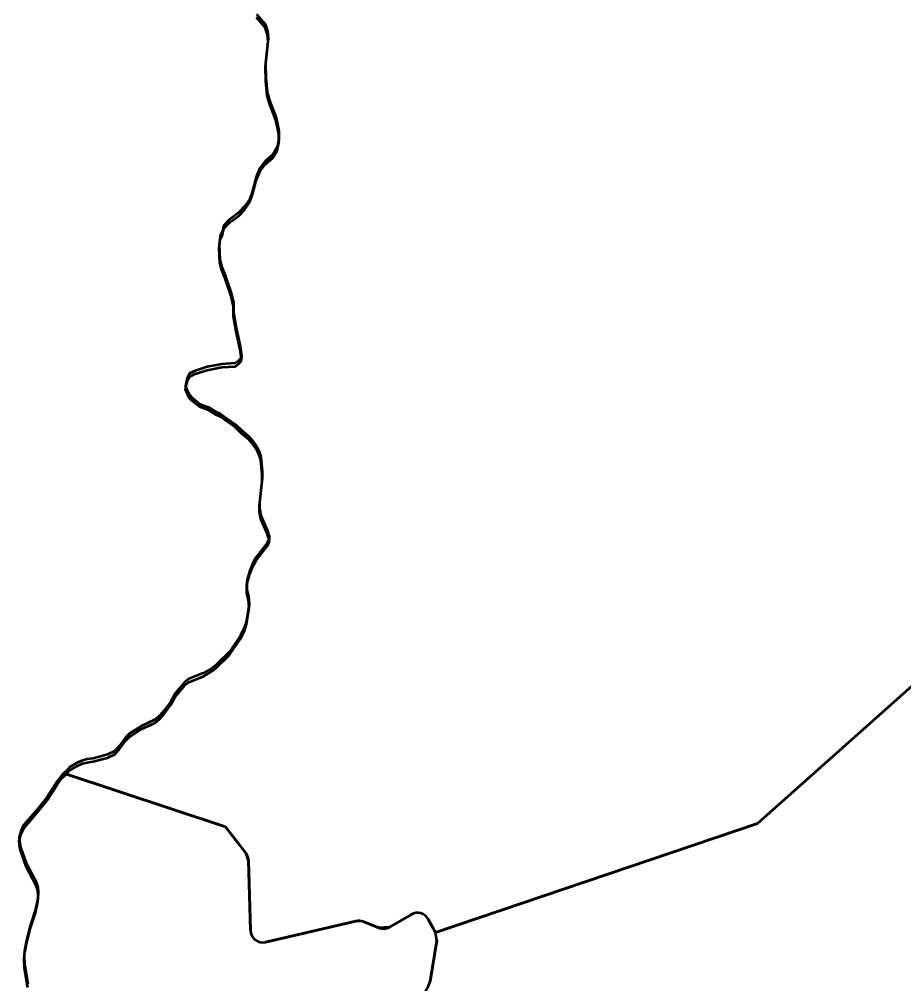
# Model space of a CAD drawing. Extents: x 553962 to 842807, y 8883888 to 9032388.
# Drawn here: x 815437 to 816166, y 9016689 to 9017484 of the extents above; entities that cross this region are included whole.
import ezdxf

# ---------------------------------------------------------------- set-up
doc = ezdxf.new("R2010")
doc.units = 0
doc.header["$LTSCALE"] = 20
for name, color, linetype, lineweight in [('24', 7, 'Continuous', 25), ('28', 7, 'Continuous', 53), ('29', 7, 'Continuous', 53)]:
    doc.layers.add(name, color=color, linetype=linetype, lineweight=lineweight)

msp = doc.modelspace()

# ---------------------------------------------------------------- linework, layer by layer
at = {"layer": '24', "lineweight": 53}
for points in [[(815632.67, 9017488.03), (815639.71, 9017479.76), (815641.71, 9017473.97), (815642.35, 9017468.01), (815640.1, 9017447.65), (815640.31, 9017435.72), (815641.3, 9017423.78), (815643.36, 9017416.98), (815648.47, 9017403.43), (815650.04, 9017397.45), (815651.04, 9017391.48), (815651.07, 9017384.7), (815649.74, 9017378.35), (815646.01, 9017372.34), (815639.73, 9017366.8), (815635.49, 9017361.11), (815632.46, 9017353.74), (815628.97, 9017341.39), (815626.82, 9017335.47), (815622.61, 9017329.46), (815618.26, 9017324.87), (815609.97, 9017318.35), (815606.04, 9017314.28), (815605.35, 9017313.01), (815604.5, 9017309.27), (815602.76, 9017305.14), (815601.83, 9017298)], [(815601.83, 9017298), (815602.39, 9017285.67), (815604, 9017279.7), (815606.86, 9017272.81), (815611.69, 9017258.23), (815613.71, 9017250.12)], [(815613.73, 9017250.12), (815613.72, 9017250.1), (815613.82, 9017241.93), (815615.94, 9017229.38), (815619.29, 9017214.27), (815620.37, 9017206.35), (815620.02, 9017204.8), (815617.62, 9017202.23), (815615.11, 9017200.47), (815604.08, 9017199.78), (815591.98, 9017197.45), (815582.15, 9017194.26), (815577.83, 9017192.25), (815575.7, 9017188.8), (815574.58, 9017184.71), (815574.26, 9017181.47), (815574.87, 9017179.38), (815577.04, 9017175.25), (815579.48, 9017172.19), (815585.77, 9017167.13), (815593.69, 9017164.07), (815598.92, 9017160.78), (815602.86, 9017158.89), (815615.43, 9017150.02), (815619.95, 9017145.56), (815626.13, 9017140.5), (815629.46, 9017136.71)], [(815629.46, 9017136.71), (815632.95, 9017131.64), (815634.99, 9017126.89), (815636.07, 9017123.15), (815637.3, 9017111.39), (815637.2, 9017105.68), (815635.03, 9017085.74), (815635.08, 9017080.79), (815636.25, 9017074.88), (815641.34, 9017062.85), (815642.92, 9017057.84), (815643.08, 9017055.91), (815641.8, 9017052.69), (815632.47, 9017040.67), (815629.73, 9017035.68), (815626.88, 9017028.83), (815624.58, 9017020.92), (815624.76, 9017013.8), (815626.06, 9017008.07), (815626.6, 9017001.92), (815624.37, 9016988.18), (815622.99, 9016983.55), (815619.4, 9016976.04), (815610.28, 9016962.77), (815599.45, 9016952.12), (815596.28, 9016949.6), (815588.65, 9016945.03), (815577, 9016940.33), (815573.85, 9016938.05), (815565.75, 9016928.25), (815562.02, 9016921.65), (815556.55, 9016914.36), (815552.9, 9016910.25), (815549.09, 9016906.95), (815537.54, 9016901.55), (815528.14, 9016895.33), (815524.89, 9016892.3)], [(815524.89, 9016892.3), (815519.52, 9016884.95), (815519.52, 9016884.95), (815515.64, 9016880.78), (815509.88, 9016878.09), (815498.21, 9016874.85), (815493.28, 9016874.19), (815489.38, 9016873.18), (815484.81, 9016871.14), (815478.6, 9016867.55), (815476.33, 9016864.8), (815472.4, 9016861.12), (815468.76, 9016856.42), (815460.43, 9016843.38), (815450.7, 9016831.24), (815441.39, 9016820.39), (815438.91, 9016815.68), (815437.3, 9016809.62), (815437.34, 9016806.06), (815438.18, 9016801.8), (815442.96, 9016788.47), (815451.25, 9016772.88), (815452.46, 9016768.57), (815452.92, 9016764.61), (815452.63, 9016759.58), (815450.51, 9016750.29), (815446.42, 9016737.86), (815443.12, 9016724.77), (815441.63, 9016716.27), (815441.36, 9016712.02), (815441.62, 9016705.08), (815444.35, 9016688.77)]]:
    msp.add_lwpolyline(points, dxfattribs=at)
at = {"layer": '28'}
for points in [[(815601.83, 9017295.38), (815602.76, 9017302.52), (815604.5, 9017306.65), (815605.35, 9017310.4), (815606.04, 9017311.67), (815609.97, 9017315.74), (815618.26, 9017322.25), (815622.61, 9017326.85), (815626.82, 9017332.85), (815628.97, 9017338.78), (815632.46, 9017351.12), (815635.49, 9017358.49), (815639.73, 9017364.18), (815646.01, 9017369.73), (815649.74, 9017375.74), (815651.07, 9017382.09), (815651.04, 9017388.86), (815650.04, 9017394.83), (815648.47, 9017400.81), (815643.36, 9017414.37), (815641.3, 9017421.16), (815640.31, 9017433.1), (815640.1, 9017445.04), (815642.35, 9017465.39), (815641.71, 9017471.35), (815639.71, 9017477.14), (815632.67, 9017485.42)], [(815613.71, 9017247.51), (815611.69, 9017255.61), (815606.86, 9017270.2), (815604, 9017277.08), (815602.39, 9017283.05), (815601.83, 9017295.38)], [(815629.46, 9017134.09), (815626.13, 9017137.89), (815619.95, 9017142.95), (815615.43, 9017147.41), (815602.86, 9017156.27), (815598.92, 9017158.17), (815593.69, 9017161.46), (815585.77, 9017164.51), (815579.48, 9017169.58), (815577.04, 9017172.63), (815574.87, 9017176.77), (815574.26, 9017178.86), (815574.58, 9017182.1), (815575.7, 9017186.19), (815577.83, 9017189.63), (815582.15, 9017191.64), (815591.98, 9017194.84), (815604.08, 9017197.16), (815615.11, 9017197.86), (815617.62, 9017199.61), (815620.02, 9017202.19), (815620.37, 9017203.73), (815619.29, 9017211.65), (815615.94, 9017226.77), (815613.82, 9017239.31), (815613.72, 9017247.48), (815613.73, 9017247.5), (815613.71, 9017247.51)], [(815524.89, 9016889.68), (815528.14, 9016892.72), (815537.54, 9016898.94), (815549.09, 9016904.33), (815552.9, 9016907.63), (815556.55, 9016911.75), (815562.02, 9016919.03), (815565.75, 9016925.63), (815573.85, 9016935.43), (815577, 9016937.71), (815588.65, 9016942.41), (815596.28, 9016946.98), (815599.45, 9016949.51), (815610.28, 9016960.15), (815619.4, 9016973.42), (815622.99, 9016980.93), (815624.37, 9016985.56), (815626.6, 9016999.31), (815626.06, 9017005.45), (815624.76, 9017011.18), (815624.58, 9017018.3), (815626.88, 9017026.21), (815629.73, 9017033.06), (815632.47, 9017038.06), (815641.8, 9017050.07), (815643.08, 9017053.3), (815642.92, 9017055.23), (815641.34, 9017060.23), (815636.25, 9017072.26), (815635.08, 9017078.17), (815635.03, 9017083.12), (815637.2, 9017103.06), (815637.3, 9017108.78), (815636.07, 9017120.54), (815634.99, 9017124.28), (815632.95, 9017129.02), (815629.46, 9017134.09)], [(815474.01, 9016860.01), (815476.33, 9016862.19), (815478.6, 9016864.93), (815484.81, 9016868.52), (815489.38, 9016870.56), (815493.28, 9016871.57), (815498.21, 9016872.24), (815509.88, 9016875.47), (815515.64, 9016878.16), (815519.52, 9016882.33), (815519.52, 9016882.33), (815524.89, 9016889.68)], [(815474.01, 9016862.63), (815472.4, 9016861.12), (815468.76, 9016856.42), (815460.43, 9016843.38), (815450.7, 9016831.24), (815441.39, 9016820.39), (815438.91, 9016815.68), (815437.3, 9016809.62), (815437.34, 9016806.06), (815438.18, 9016801.8), (815442.96, 9016788.47), (815451.25, 9016772.88), (815452.46, 9016768.57), (815452.92, 9016764.61), (815452.63, 9016759.58), (815450.51, 9016750.29), (815446.42, 9016737.86), (815443.12, 9016724.77), (815441.63, 9016716.27), (815441.36, 9016712.02), (815441.62, 9016705.08), (815444.35, 9016688.77)], [(815444.35, 9016686.15), (815441.62, 9016702.47), (815441.36, 9016709.41), (815441.63, 9016713.65), (815443.12, 9016722.15), (815446.42, 9016735.24), (815450.51, 9016747.67), (815452.63, 9016756.96), (815452.92, 9016761.99), (815452.46, 9016765.96), (815451.25, 9016770.27), (815442.96, 9016785.86), (815438.18, 9016799.19), (815437.34, 9016803.44), (815437.3, 9016807), (815438.91, 9016813.07), (815441.39, 9016817.78), (815450.7, 9016828.62), (815460.43, 9016840.76), (815468.76, 9016853.8), (815472.4, 9016858.5), (815474.01, 9016860.01)], [(815627.69, 9016733.05), (815626.08, 9016790.66), (815624.03, 9016796.45), (815607.21, 9016818.46), (815474.42, 9016862.49), (815474.01, 9016862.63)], [(815760.14, 9016746.36), (815742.19, 9016735.91), (815733.44, 9016735.26), (815720.41, 9016740.48), (815714.42, 9016740.93), (815639.96, 9016723.59)], [(815742.99, 9016632.79), (815774.19, 9016687.42), (815775.51, 9016691.13), (815781.11, 9016724.94), (815780.03, 9016731.35), (815773.96, 9016742.5)]]:
    msp.add_lwpolyline(points, dxfattribs=at)
for centre, start, end in [((815765.18, 9016737.72), 28.55134, 120.21649), ((815637.69, 9016733.33), 181.606, 283.10639)]:
    msp.add_arc(centre, 10, start, end, dxfattribs=at)
at = {"layer": '29'}
for p, q in [((815626.08, 9016790.66), (815627.69, 9016733.05)), ((815639.96, 9016723.59), (815714.42, 9016740.93)), ((815720.41, 9016740.48), (815733.44, 9016735.26)), ((815742.19, 9016735.91), (815760.14, 9016746.36)), ((815773.96, 9016742.5), (815780.03, 9016731.35)), ((815781.11, 9016724.94), (815775.51, 9016691.13))]:
    msp.add_line(p, q, dxfattribs=at)
for points in [[(815632.67, 9017488.03), (815639.71, 9017479.76), (815641.71, 9017473.97), (815642.35, 9017468.01), (815640.1, 9017447.65), (815640.31, 9017435.72), (815641.3, 9017423.78), (815643.36, 9017416.98), (815648.47, 9017403.43), (815650.04, 9017397.45), (815651.04, 9017391.48), (815651.07, 9017384.7), (815649.74, 9017378.35), (815646.01, 9017372.34), (815639.73, 9017366.8), (815635.49, 9017361.11), (815632.46, 9017353.74), (815628.97, 9017341.39), (815626.82, 9017335.47), (815622.61, 9017329.46), (815618.26, 9017324.87), (815609.97, 9017318.35), (815606.04, 9017314.28), (815605.35, 9017313.01), (815604.5, 9017309.27), (815602.76, 9017305.14), (815601.83, 9017298)], [(815601.83, 9017298), (815602.39, 9017285.67), (815604, 9017279.7), (815606.86, 9017272.81), (815611.69, 9017258.23), (815613.71, 9017250.12)], [(815613.73, 9017250.12), (815613.72, 9017250.1), (815613.82, 9017241.93), (815615.94, 9017229.38), (815619.29, 9017214.27), (815620.37, 9017206.35), (815620.02, 9017204.8), (815617.62, 9017202.23), (815615.11, 9017200.47), (815604.08, 9017199.78), (815591.98, 9017197.45), (815582.15, 9017194.26), (815577.83, 9017192.25), (815575.7, 9017188.8), (815574.58, 9017184.71), (815574.26, 9017181.47), (815574.87, 9017179.38), (815577.04, 9017175.25), (815579.48, 9017172.19), (815585.77, 9017167.13), (815593.69, 9017164.07), (815598.92, 9017160.78), (815602.86, 9017158.89), (815615.43, 9017150.02), (815619.95, 9017145.56), (815626.13, 9017140.5), (815629.46, 9017136.71)], [(815629.46, 9017136.71), (815632.95, 9017131.64), (815634.99, 9017126.89), (815636.07, 9017123.15), (815637.3, 9017111.39), (815637.2, 9017105.68), (815635.03, 9017085.74), (815635.08, 9017080.79), (815636.25, 9017074.88), (815641.34, 9017062.85), (815642.92, 9017057.84), (815643.08, 9017055.91), (815641.8, 9017052.69), (815632.47, 9017040.67), (815629.73, 9017035.68), (815626.88, 9017028.83), (815624.58, 9017020.92), (815624.76, 9017013.8), (815626.06, 9017008.07), (815626.6, 9017001.92), (815624.37, 9016988.18), (815622.99, 9016983.55), (815619.4, 9016976.04), (815610.28, 9016962.77), (815599.45, 9016952.12), (815596.28, 9016949.6), (815588.65, 9016945.03), (815577, 9016940.33), (815573.85, 9016938.05), (815565.75, 9016928.25), (815562.02, 9016921.65), (815556.55, 9016914.36), (815552.9, 9016910.25), (815549.09, 9016906.95), (815537.54, 9016901.55), (815528.14, 9016895.33), (815524.89, 9016892.3)], [(815780.03, 9016731.35), (816045.13, 9016821.17), (816399.98, 9017137.26)], [(816399.98, 9017137.26), (816045.13, 9016821.17), (815780.03, 9016731.35)], [(815524.89, 9016892.3), (815519.52, 9016884.95), (815519.52, 9016884.95), (815515.64, 9016880.78), (815509.88, 9016878.09), (815498.21, 9016874.85), (815493.28, 9016874.19), (815489.38, 9016873.18), (815484.81, 9016871.14), (815478.6, 9016867.55), (815476.33, 9016864.8), (815474.01, 9016862.63), (815474.42, 9016862.49)], [(815474.42, 9016862.49), (815607.21, 9016818.46), (815624.03, 9016796.45)]]:
    msp.add_lwpolyline(points, dxfattribs=at)
for centre, start, end in [((815616.08, 9016790.38), 1.606, 37.37575), ((815765.18, 9016737.72), 28.55134, 120.21649), ((815716.69, 9016731.19), 68.19898, 103.10639), ((815637.69, 9016733.33), 181.606, 283.10639), ((815737.15, 9016744.55), 248.19897, 300.21649)]:
    msp.add_arc(centre, 10, start, end, dxfattribs=at)

doc.saveas('drawing.dxf')
